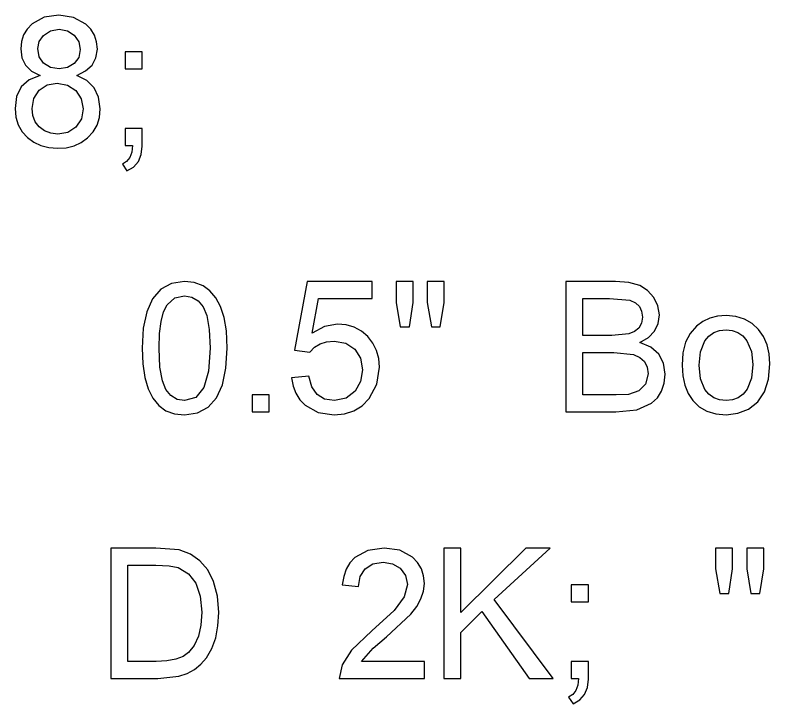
# Model space of a CAD drawing. Extents: x 1001568 to 1002149, y 1840825 to 1841423.
# Drawn here: x 1001991.589 to 1001993.477, y 1840960.983 to 1840962.707 of the extents above; entities that cross this region are included whole.
import ezdxf

# ---------------------------------------------------------------- set-up
doc = ezdxf.new("R2010")
doc.units = 0
doc.layers.add('SIGNS', color=7, linetype='Continuous')

msp = doc.modelspace()

# ---------------------------------------------------------------- linework, layer by layer
at = {"layer": 'SIGNS'}
for points in [[(1001991.6513, 1840962.5559), (1001991.6239, 1840962.5444), (1001991.6044, 1840962.5268), (1001991.5928, 1840962.503), (1001991.589, 1840962.4733), (1001991.591, 1840962.4515), (1001991.5969, 1840962.4321), (1001991.6065, 1840962.4148), (1001991.62, 1840962.4), (1001991.6358, 1840962.3883), (1001991.6536, 1840962.38), (1001991.6735, 1840962.375), (1001991.6954, 1840962.3733), (1001991.7167, 1840962.3749), (1001991.7365, 1840962.3799), (1001991.7542, 1840962.3881), (1001991.7703, 1840962.3998), (1001991.7841, 1840962.4145), (1001991.794, 1840962.4316), (1001991.7998, 1840962.4508), (1001991.8018, 1840962.4721), (1001991.7979, 1840962.5013), (1001991.7869, 1840962.525), (1001991.7686, 1840962.5432), (1001991.743, 1840962.5559), (1001991.7655, 1840962.5668), (1001991.7817, 1840962.5814), (1001991.7913, 1840962.5996), (1001991.7947, 1840962.6213), (1001991.7928, 1840962.6397), (1001991.7873, 1840962.6563), (1001991.7783, 1840962.6711), (1001991.7657, 1840962.6841), (1001991.7353, 1840962.701), (1001991.6984, 1840962.7066), (1001991.6616, 1840962.7011), (1001991.6317, 1840962.6846), (1001991.6191, 1840962.6718), (1001991.6103, 1840962.6573), (1001991.605, 1840962.6408), (1001991.6032, 1840962.6224), (1001991.6062, 1840962.5999), (1001991.6151, 1840962.5814), (1001991.6301, 1840962.5667), (1001991.6513, 1840962.5559)], [(1001991.6457, 1840962.6228), (1001991.6493, 1840962.6407), (1001991.6598, 1840962.6559), (1001991.6775, 1840962.6674), (1001991.6989, 1840962.6712), (1001991.7198, 1840962.6673), (1001991.7369, 1840962.6562), (1001991.7484, 1840962.6399), (1001991.7521, 1840962.6206), (1001991.7481, 1840962.6009), (1001991.7368, 1840962.5854), (1001991.7199, 1840962.5752), (1001991.6994, 1840962.5719), (1001991.6775, 1840962.5754), (1001991.6604, 1840962.5863), (1001991.6493, 1840962.6026), (1001991.6457, 1840962.6228)], [(1001991.6315, 1840962.4733), (1001991.6361, 1840962.4983), (1001991.6494, 1840962.5187), (1001991.6693, 1840962.5321), (1001991.6944, 1840962.5364), (1001991.72, 1840962.5317), (1001991.7408, 1840962.518), (1001991.7546, 1840962.4974), (1001991.7592, 1840962.4719), (1001991.7547, 1840962.4467), (1001991.7412, 1840962.4265), (1001991.7209, 1840962.4132), (1001991.6957, 1840962.4088), (1001991.6784, 1840962.4108), (1001991.6626, 1840962.4172), (1001991.6488, 1840962.427), (1001991.6392, 1840962.4397), (1001991.6333, 1840962.4551), (1001991.6315, 1840962.4733)], [(1001991.9066, 1840961.8732), (1001991.9082, 1840961.8339), (1001991.9132, 1840961.8), (1001991.9215, 1840961.7714), (1001991.9333, 1840961.748), (1001991.9482, 1840961.7297), (1001991.9664, 1840961.7168), (1001991.988, 1840961.7091), (1001992.013, 1840961.7067), (1001992.0456, 1840961.7115), (1001992.0721, 1840961.7258), (1001992.0928, 1840961.7494), (1001992.1075, 1840961.7819), (1001992.1164, 1840961.8231), (1001992.1193, 1840961.8732), (1001992.1175, 1840961.9168), (1001992.1121, 1840961.9502), (1001992.1027, 1840961.9772), (1001992.0909, 1840961.9995), (1001992.0762, 1840962.0168), (1001992.0591, 1840962.0293), (1001992.0372, 1840962.0374), (1001992.013, 1840962.04), (1001991.9801, 1840962.035), (1001991.9538, 1840962.0208), (1001991.9331, 1840961.997), (1001991.9183, 1840961.9645), (1001991.9095, 1840961.9232), (1001991.9066, 1840961.8732)], [(1001992.9666, 1840961.7137), (1001993.0919, 1840961.7137), (1001993.1442, 1840961.719), (1001993.1809, 1840961.7353), (1001993.1956, 1840961.7493), (1001993.2063, 1840961.7661), (1001993.2126, 1840961.7858), (1001993.2148, 1840961.8083), (1001993.2108, 1840961.8359), (1001993.199, 1840961.8584), (1001993.1794, 1840961.8754), (1001993.1521, 1840961.8872), (1001993.1734, 1840961.9002), (1001993.1886, 1840961.9162), (1001993.1977, 1840961.9349), (1001993.2006, 1840961.9565), (1001993.1971, 1840961.9792), (1001993.1869, 1840962.0003), (1001993.1713, 1840962.0178), (1001993.1516, 1840962.03), (1001993.1246, 1840962.0374), (1001993.0908, 1840962.04), (1001992.9666, 1840962.04), (1001992.9666, 1840961.7137)], [(1001991.9491, 1840961.8733), (1001991.9504, 1840961.9097), (1001991.9541, 1840961.94), (1001991.9604, 1840961.9638), (1001991.9694, 1840961.9816), (1001991.9882, 1840961.9989), (1001992.0125, 1840962.0045), (1001992.0312, 1840962.0013), (1001992.0469, 1840961.992), (1001992.0592, 1840961.9766), (1001992.0683, 1840961.9551), (1001992.0746, 1840961.9204), (1001992.0768, 1840961.8733), (1001992.0728, 1840961.8157), (1001992.0608, 1840961.7747), (1001992.0409, 1840961.7501), (1001992.013, 1840961.7421), (1001991.9941, 1840961.7452), (1001991.9787, 1840961.7545), (1001991.9664, 1840961.7699), (1001991.9577, 1840961.7915), (1001991.9512, 1840961.826), (1001991.9491, 1840961.8733)], [(1001993.0091, 1840961.9052), (1001993.0091, 1840961.9974), (1001993.0762, 1840961.9974), (1001993.1271, 1840961.9931), (1001993.1408, 1840961.9869), (1001993.1505, 1840961.9778), (1001993.1563, 1840961.9656), (1001993.1581, 1840961.9505), (1001993.1558, 1840961.9356), (1001993.1493, 1840961.9237), (1001993.1387, 1840961.9147), (1001993.1239, 1840961.9088), (1001993.0816, 1840961.9052), (1001993.0091, 1840961.9052)], [(1001993.2572, 1840961.8307), (1001993.2589, 1840961.8044), (1001993.264, 1840961.7809), (1001993.2724, 1840961.76), (1001993.2844, 1840961.7422), (1001993.3003, 1840961.7265), (1001993.3196, 1840961.7154), (1001993.3418, 1840961.7088), (1001993.3673, 1840961.7067), (1001993.3966, 1840961.7103), (1001993.4238, 1840961.7211), (1001993.4471, 1840961.7393), (1001993.4637, 1840961.7642), (1001993.4737, 1840961.7957), (1001993.4771, 1840961.8341), (1001993.4753, 1840961.8592), (1001993.47, 1840961.882), (1001993.4611, 1840961.9023), (1001993.4488, 1840961.9202), (1001993.4324, 1840961.9353), (1001993.4135, 1840961.9461), (1001993.3917, 1840961.9526), (1001993.3673, 1840961.9549), (1001993.3461, 1840961.9532), (1001993.3268, 1840961.9482), (1001993.3092, 1840961.9399), (1001993.2935, 1840961.9285), (1001993.2775, 1840961.9103), (1001993.2662, 1840961.888), (1001993.2595, 1840961.8614), (1001993.2572, 1840961.8307)], [(1001993.2998, 1840961.8308), (1001993.3035, 1840961.8645), (1001993.3146, 1840961.8915), (1001993.3245, 1840961.9036), (1001993.3366, 1840961.9124), (1001993.3508, 1840961.9176), (1001993.3673, 1840961.9194), (1001993.3831, 1840961.9176), (1001993.3971, 1840961.9125), (1001993.4092, 1840961.9039), (1001993.4193, 1840961.8919), (1001993.4307, 1840961.8651), (1001993.4346, 1840961.8322), (1001993.4309, 1840961.7979), (1001993.4199, 1840961.7707), (1001993.4099, 1840961.7581), (1001993.3979, 1840961.7491), (1001993.3836, 1840961.7438), (1001993.3673, 1840961.7421), (1001993.3508, 1840961.7439), (1001993.3366, 1840961.7492), (1001993.3245, 1840961.7578), (1001993.3146, 1840961.77), (1001993.3035, 1840961.7968), (1001993.2998, 1840961.8308)], [(1001993.0091, 1840961.7563), (1001993.0091, 1840961.8627), (1001993.0868, 1840961.8627), (1001993.1358, 1840961.8573), (1001993.1518, 1840961.85), (1001993.1633, 1840961.8397), (1001993.17, 1840961.8261), (1001993.1722, 1840961.8095), (1001993.1656, 1840961.7833), (1001993.149, 1840961.7667), (1001993.123, 1840961.7577), (1001993.0928, 1840961.7563), (1001993.0091, 1840961.7563)], [(1001991.8288, 1840961.0471), (1001991.9464, 1840961.0471), (1001991.9987, 1840961.0526), (1001992.0191, 1840961.0592), (1001992.0375, 1840961.0692), (1001992.0534, 1840961.0823), (1001992.0674, 1840961.0985), (1001992.0809, 1840961.1219), (1001992.0907, 1840961.1486), (1001992.0964, 1840961.1786), (1001992.0983, 1840961.212), (1001992.095, 1840961.253), (1001992.0854, 1840961.2894), (1001992.0707, 1840961.3187), (1001992.0515, 1840961.3416), (1001992.0276, 1840961.3582), (1001991.9991, 1840961.3686), (1001991.9411, 1840961.3733), (1001991.8288, 1840961.3733), (1001991.8288, 1840961.0471)], [(1001991.8714, 1840961.0896), (1001991.8714, 1840961.3307), (1001991.9408, 1840961.3307), (1001991.9746, 1840961.3291), (1001991.9973, 1840961.3243), (1001992.0229, 1840961.309), (1001992.0411, 1840961.2853), (1001992.0521, 1840961.253), (1001992.0558, 1840961.2125), (1001992.0537, 1840961.1801), (1001992.0474, 1840961.1527), (1001992.0371, 1840961.1298), (1001992.0229, 1840961.1118), (1001992.009, 1840961.102), (1001991.9909, 1840961.0951), (1001991.9685, 1840961.0909), (1001991.942, 1840961.0896), (1001991.8714, 1840961.0896)]]:
    msp.add_lwpolyline(points, dxfattribs=at)
for points in [[(1001991.8645, 1840962.5719), (1001991.907, 1840962.5719), (1001991.907, 1840962.6144), (1001991.8645, 1840962.6144)], [(1001991.8645, 1840962.3804), (1001991.8828, 1840962.3804), (1001991.8808, 1840962.3637), (1001991.8759, 1840962.3503), (1001991.868, 1840962.3402), (1001991.8574, 1840962.3336), (1001991.8688, 1840962.3166), (1001991.8854, 1840962.3265), (1001991.8974, 1840962.3401), (1001991.9046, 1840962.3575), (1001991.907, 1840962.3789), (1001991.907, 1840962.4229), (1001991.8645, 1840962.4229)], [(1001992.2807, 1840961.7994), (1001992.2843, 1840961.7786), (1001992.2912, 1840961.7604), (1001992.3012, 1840961.7444), (1001992.3144, 1840961.7309), (1001992.3468, 1840961.7126), (1001992.3872, 1840961.7067), (1001992.4132, 1840961.7092), (1001992.4365, 1840961.7168), (1001992.4568, 1840961.7294), (1001992.4743, 1840961.7472), (1001992.4939, 1840961.7833), (1001992.5005, 1840961.8254), (1001992.4987, 1840961.8474), (1001992.4932, 1840961.8675), (1001992.4841, 1840961.8858), (1001992.4715, 1840961.9022), (1001992.4554, 1840961.916), (1001992.4375, 1840961.9258), (1001992.4174, 1840961.9316), (1001992.3955, 1840961.9336), (1001992.3628, 1840961.9277), (1001992.3317, 1840961.9105), (1001992.3476, 1840961.9974), (1001992.4823, 1840961.9974), (1001992.4823, 1840962.04), (1001992.3196, 1840962.04), (1001992.2879, 1840961.8684), (1001992.3262, 1840961.8634), (1001992.338, 1840961.8755), (1001992.3522, 1840961.8842), (1001992.3683, 1840961.8892), (1001992.387, 1840961.891), (1001992.4167, 1840961.8859), (1001992.4392, 1840961.8711), (1001992.4532, 1840961.8483), (1001992.458, 1840961.8193), (1001992.4534, 1840961.79), (1001992.4398, 1840961.7658), (1001992.417, 1840961.748), (1001992.3876, 1840961.7421), (1001992.3631, 1840961.7458), (1001992.3443, 1840961.7573), (1001992.3311, 1840961.7763), (1001992.3236, 1840961.8031)], [(1001992.5524, 1840961.9265), (1001992.5752, 1840961.9265), (1001992.5845, 1840961.9874), (1001992.5845, 1840962.04), (1001992.5419, 1840962.04), (1001992.5419, 1840961.9874)], [(1001992.6302, 1840961.9265), (1001992.6525, 1840961.9265), (1001992.6625, 1840961.9874), (1001992.6625, 1840962.04), (1001992.62, 1840962.04), (1001992.62, 1840961.9874)], [(1001992.182, 1840961.7137), (1001992.2246, 1840961.7137), (1001992.2246, 1840961.7563), (1001992.182, 1840961.7563)], [(1001992.6127, 1840961.0896), (1001992.4557, 1840961.0896), (1001992.4844, 1840961.1226), (1001992.5179, 1840961.1512), (1001992.5786, 1840961.2075), (1001992.5935, 1840961.2267), (1001992.6042, 1840961.246), (1001992.6105, 1840961.2651), (1001992.6127, 1840961.2844), (1001992.6109, 1840961.304), (1001992.6052, 1840961.3215), (1001992.5958, 1840961.337), (1001992.5828, 1840961.3503), (1001992.5511, 1840961.3675), (1001992.5122, 1840961.3733), (1001992.471, 1840961.3673), (1001992.439, 1840961.3495), (1001992.4267, 1840961.3362), (1001992.4174, 1840961.3204), (1001992.411, 1840961.3018), (1001992.4075, 1840961.2808), (1001992.4477, 1840961.2766), (1001992.452, 1840961.3018), (1001992.4645, 1840961.3213), (1001992.4841, 1840961.3337), (1001992.5101, 1840961.3378), (1001992.5333, 1840961.3339), (1001992.5524, 1840961.3227), (1001992.5657, 1840961.3046), (1001992.5702, 1840961.282), (1001992.5619, 1840961.251), (1001992.5373, 1840961.2167), (1001992.4817, 1840961.1662), (1001992.4303, 1840961.1174), (1001992.4071, 1840961.0814), (1001992.4, 1840961.0471), (1001992.6127, 1840961.0471)], [(1001992.6613, 1840961.0471), (1001992.7038, 1840961.0471), (1001992.7038, 1840961.1621), (1001992.7568, 1840961.2145), (1001992.8746, 1840961.0471), (1001992.9353, 1840961.0471), (1001992.7875, 1840961.2447), (1001992.9277, 1840961.3733), (1001992.8669, 1840961.3733), (1001992.7038, 1840961.212), (1001992.7038, 1840961.3733), (1001992.6613, 1840961.3733)], [(1001993.3517, 1840961.2598), (1001993.3745, 1840961.2598), (1001993.3839, 1840961.3208), (1001993.3839, 1840961.3733), (1001993.3413, 1840961.3733), (1001993.3413, 1840961.3208)], [(1001993.4295, 1840961.2598), (1001993.4519, 1840961.2598), (1001993.4619, 1840961.3208), (1001993.4619, 1840961.3733), (1001993.4193, 1840961.3733), (1001993.4193, 1840961.3208)], [(1001992.9803, 1840961.2386), (1001993.0229, 1840961.2386), (1001993.0229, 1840961.2811), (1001992.9803, 1840961.2811)], [(1001992.9803, 1840961.0471), (1001992.9987, 1840961.0471), (1001992.9966, 1840961.0304), (1001992.9917, 1840961.017), (1001992.9838, 1840961.0069), (1001992.9732, 1840961.0002), (1001992.9846, 1840960.9833), (1001993.0013, 1840960.9931), (1001993.0132, 1840961.0068), (1001993.0204, 1840961.0242), (1001993.0229, 1840961.0455), (1001993.0229, 1840961.0896), (1001992.9803, 1840961.0896)]]:
    msp.add_lwpolyline(points, close=True, dxfattribs=at)

doc.saveas('drawing.dxf')
